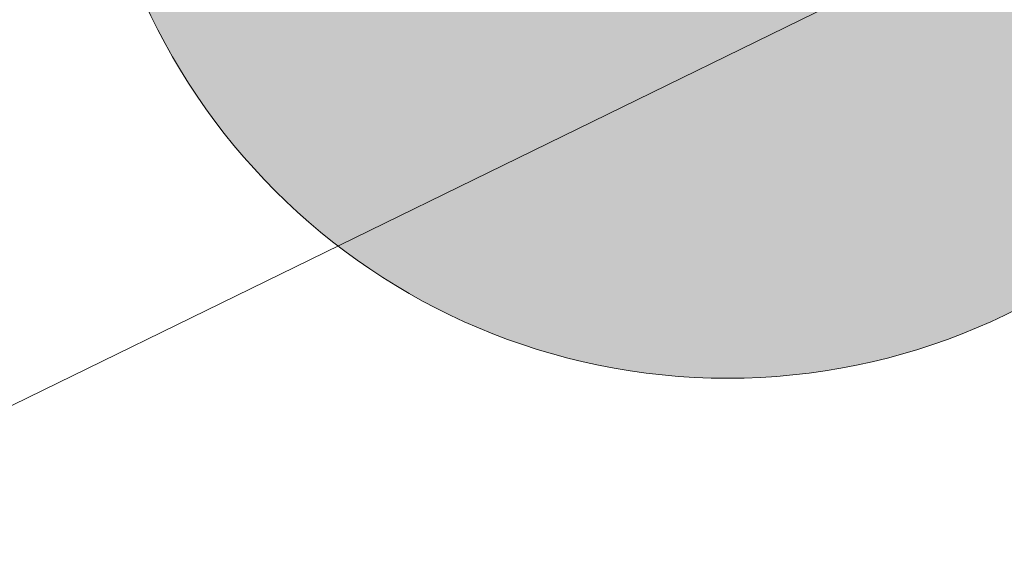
# Model space of a CAD drawing. Header units: metres. Extents: x 163628 to 167676, y 402708 to 405373.
# Tile 767 of 1056: x 166424.02 to 166427.1, y 404380.43 to 404382.11. Entities that reach past the tile are written whole.
import ezdxf

# ---------------------------------------------------------------- set-up
doc = ezdxf.new("R2010")
doc.units = ezdxf.units.M
doc.layers.get('0').update_dxf_attribs({"lineweight": 25})
for name, color, linetype, lineweight in [('X-CA190022.004-UO-BGT_Ondergrond$0$GE_479_BTDGroenvoorziening_grasenkruida_GEM', 253, 'Continuous', 9), ('X-CA190022.004-UO-BGT_Ondergrond$0$GE_541_OWTOever_slootkant_Vlak_GEM', 253, 'Continuous', 9), ('X-CA190022.004-UO-DWM_Beplanting$0$B-WE-GR-BOOM-S AFKOMSTIG UIT BGT', 252, 'Continuous', 0)]:
    doc.layers.add(name, color=color, linetype=linetype, lineweight=lineweight)
doc.layers.add('X-CA190022.004-UO-DWM_Beplanting$0$B-WE-GR-BOOM-S AFKOMSTIG UIT BOMENBESTAND GEMEENTE', color=252, linetype='Continuous')

# ---------------------------------------------------------------- blocks, each defined once
blk = doc.blocks.new('X-CA190022.004-UO-DWM_Beplanting$0$SGR-BOOM_01-SO')
at = {"color": 0, "linetype": 'ByBlock', "lineweight": 18}
blk.add_circle((0, 0), 2, dxfattribs=at)
blk = doc.blocks.new('X-CA190022.004-UO-DWM_Beplanting$0$IMGEOBoom')
at = {"transparency": 33554457}
h = blk.add_hatch(color=256, dxfattribs=at)
h.dxf.hatch_style = 1
edge = h.paths.add_edge_path()
edge.add_arc((0, 0), 100, 0, 360)
edge = h.paths.add_edge_path(flags=17)
edge.add_arc((0, 0), 12.5, 0, 360)
at = {"xscale": 50, "yscale": 50, "zscale": 50}
blk.add_blockref('X-CA190022.004-UO-DWM_Beplanting$0$SGR-BOOM_01-SO', (0, 0), dxfattribs=at)

msp = doc.modelspace()

# ---------------------------------------------------------------- linework, layer by layer
at = {"layer": 'X-CA190022.004-UO-BGT_Ondergrond$0$GE_479_BTDGroenvoorziening_grasenkruida_GEM', "flags": 128}
msp.add_lwpolyline([(166336.177, 404338.347), (166362.282, 404350.81), (166382.869, 404360.584), (166402.268, 404370.292), (166431.523, 404384.588), (166454.942, 404395.665), (166474.552, 404405.1), (166493.316, 404414.196), (166508.664, 404421.261), (166516.137, 404424.067), (166517.818, 404424.526), (166518.436, 404424.629), (166518.914, 404424.318), (166519.302, 404423.699), (166519.584, 404423.052), (166519.805, 404422.274), (166519.854, 404421.567), (166519.784, 404420.961), (166519.601, 404420.495), (166518.805, 404419.445), (166245.53, 404287.59)], dxfattribs=at)
at = {"layer": 'X-CA190022.004-UO-BGT_Ondergrond$0$GE_541_OWTOever_slootkant_Vlak_GEM', "flags": 128}
msp.add_lwpolyline([(166336.177, 404338.347), (166362.282, 404350.81), (166382.869, 404360.584), (166402.268, 404370.292), (166431.523, 404384.588), (166454.942, 404395.665), (166474.552, 404405.1), (166493.316, 404414.196), (166508.664, 404421.261), (166516.137, 404424.067), (166517.818, 404424.526), (166518.436, 404424.629), (166518.914, 404424.318), (166519.302, 404423.699), (166519.584, 404423.052), (166519.805, 404422.274), (166519.854, 404421.567), (166519.784, 404420.961), (166519.601, 404420.495), (166518.805, 404419.445)], dxfattribs=at)

# ---------------------------------------------------------------- block references
at = {"layer": 'X-CA190022.004-UO-DWM_Beplanting$0$B-WE-GR-BOOM-S AFKOMSTIG UIT BGT', "xscale": 0.02, "yscale": 0.02, "zscale": 0.02}
msp.add_blockref('X-CA190022.004-UO-DWM_Beplanting$0$IMGEOBoom', (166426.233, 404382.994), dxfattribs=at)
at = {"layer": 'X-CA190022.004-UO-DWM_Beplanting$0$B-WE-GR-BOOM-S AFKOMSTIG UIT BOMENBESTAND GEMEENTE', "xscale": 0.02, "yscale": 0.02, "zscale": 0.02}
msp.add_blockref('X-CA190022.004-UO-DWM_Beplanting$0$IMGEOBoom', (166426.233, 404382.994), dxfattribs=at)

doc.saveas('drawing.dxf')
